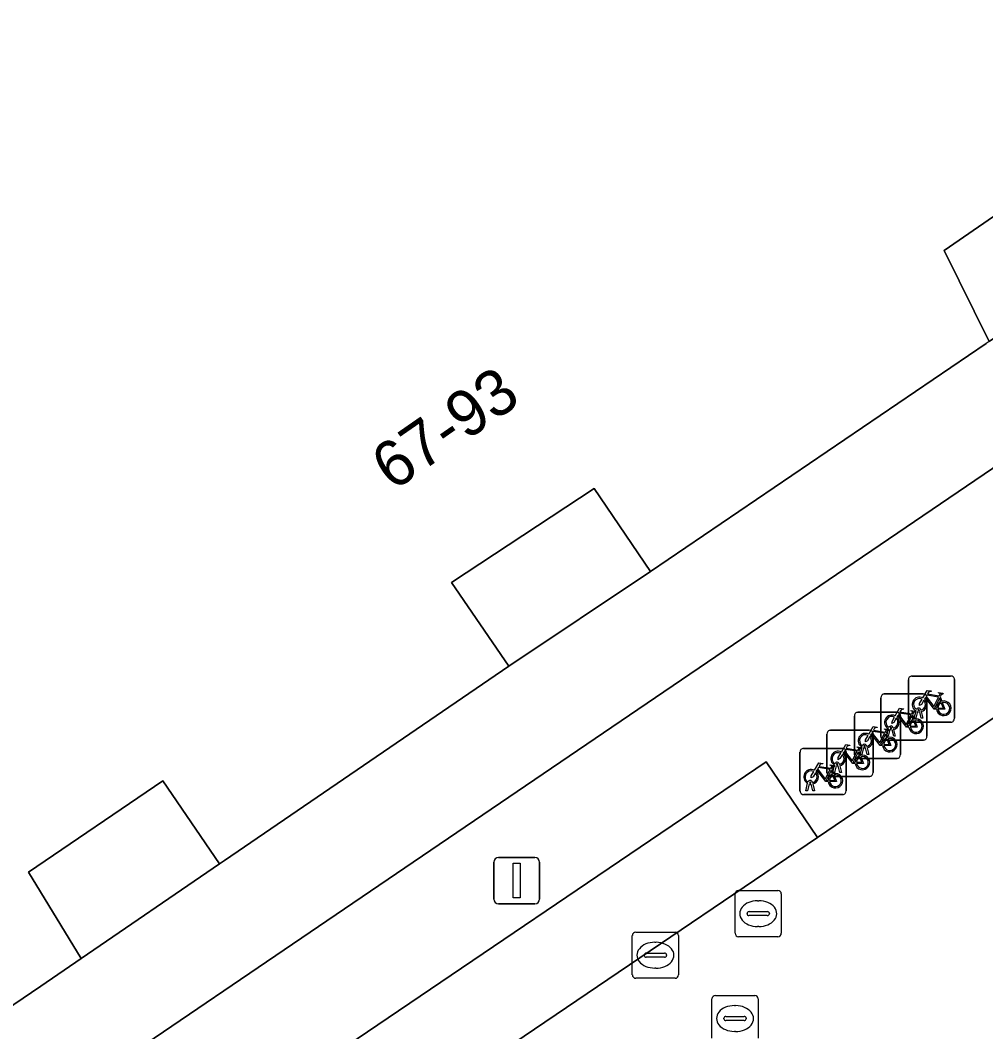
# Model space of a CAD drawing. Extents: x 160030 to 160839, y 385325 to 386450.
# Drawn here: x 160298.86 to 160319.79, y 386008.65 to 386030.57 of the extents above; entities that cross this region are included whole.
import ezdxf

# ---------------------------------------------------------------- set-up
doc = ezdxf.new("R2010")
doc.units = 0
for name, color, linetype in [('IMGEO_Fietsenrek', 7, 'Continuous'), ('IMGEO_Kolk', 7, 'Continuous'), ('IMGEO_Lichtmast', 7, 'Continuous'), ('IMGEO_Pand', 7, 'Continuous'), ('IMGEO_Pand_nummerreeks', 7, 'Continuous'), ('IMGEO_Parkeervlak_open', 7, 'Continuous'), ('IMGEO_Rijbaan_lokaal_open', 7, 'Continuous'), ('IMGEO_Rioolput', 7, 'Continuous'), ('IMGEO_Voetpad_open', 7, 'Continuous')]:
    doc.layers.add(name, color=color, linetype=linetype)

msp = doc.modelspace()

# ---------------------------------------------------------------- linework, layer by layer
at = {"layer": 'IMGEO_Fietsenrek'}
for p, q in [((160318.184, 386016.359), (160319.025, 386016.359)), ((160319.025, 386016.359), (160318.184, 386016.359)), ((160318.109, 386015.434), (160318.109, 386016.275)), ((160318.109, 386016.275), (160318.109, 386015.434)), ((160319.109, 386016.284), (160319.109, 386015.443)), ((160319.109, 386015.443), (160319.109, 386016.284)), ((160317.512, 386015.046), (160317.512, 386015.887)), ((160317.512, 386015.887), (160317.512, 386015.046)), ((160317.587, 386015.971), (160318.428, 386015.971)), ((160318.428, 386015.971), (160317.587, 386015.971)), ((160318.512, 386015.896), (160318.512, 386015.055)), ((160318.512, 386015.055), (160318.512, 386015.896)), ((160318.796, 386015.908), (160318.832, 386015.813)), ((160316.938, 386014.649), (160316.938, 386015.49)), ((160316.938, 386015.49), (160316.938, 386014.649)), ((160317.013, 386015.574), (160317.854, 386015.574)), ((160317.854, 386015.574), (160317.013, 386015.574)), ((160317.938, 386015.499), (160317.938, 386014.658)), ((160317.938, 386014.658), (160317.938, 386015.499)), ((160318.199, 386015.52), (160318.235, 386015.425)), ((160318.236, 386015.443), (160318.275, 386015.603)), ((160318.27, 386015.443), (160318.236, 386015.443)), ((160318.305, 386015.591), (160318.27, 386015.443)), ((160318.347, 386015.615), (160318.346, 386015.619)), ((160318.388, 386015.443), (160318.354, 386015.585)), ((160318.378, 386015.626), (160318.379, 386015.619)), ((160318.386, 386015.589), (160318.421, 386015.443)), ((160318.421, 386015.443), (160318.388, 386015.443)), ((160317.639, 386015.055), (160317.678, 386015.215)), ((160317.75, 386015.227), (160317.749, 386015.231)), ((160317.781, 386015.238), (160317.782, 386015.231)), ((160319.034, 386015.359), (160318.193, 386015.359)), ((160318.193, 386015.359), (160319.034, 386015.359)), ((160316.345, 386014.26), (160316.345, 386015.101)), ((160316.345, 386015.101), (160316.345, 386014.26)), ((160316.42, 386015.185), (160317.261, 386015.185)), ((160317.261, 386015.185), (160316.42, 386015.185)), ((160317.345, 386015.11), (160317.345, 386014.269)), ((160317.345, 386014.269), (160317.345, 386015.11)), ((160317.625, 386015.123), (160317.661, 386015.028)), ((160317.673, 386015.055), (160317.639, 386015.055)), ((160317.708, 386015.203), (160317.673, 386015.055)), ((160317.791, 386015.055), (160317.757, 386015.197)), ((160317.789, 386015.201), (160317.824, 386015.055)), ((160317.824, 386015.055), (160317.791, 386015.055)), ((160315.835, 386014.791), (160316.676, 386014.791)), ((160316.676, 386014.791), (160315.835, 386014.791)), ((160317.065, 386014.658), (160317.104, 386014.818)), ((160317.134, 386014.806), (160317.099, 386014.658)), ((160317.176, 386014.83), (160317.175, 386014.834)), ((160317.217, 386014.658), (160317.183, 386014.8)), ((160317.207, 386014.841), (160317.208, 386014.834)), ((160317.215, 386014.804), (160317.25, 386014.658)), ((160318.437, 386014.971), (160317.596, 386014.971)), ((160317.596, 386014.971), (160318.437, 386014.971)), ((160315.76, 386013.866), (160315.76, 386014.707)), ((160315.76, 386014.707), (160315.76, 386013.866)), ((160316.76, 386014.716), (160316.76, 386013.875)), ((160316.76, 386013.875), (160316.76, 386014.716)), ((160317.863, 386014.574), (160317.022, 386014.574)), ((160317.022, 386014.574), (160317.863, 386014.574)), ((160317.032, 386014.734), (160317.068, 386014.639)), ((160317.099, 386014.658), (160317.065, 386014.658)), ((160317.25, 386014.658), (160317.217, 386014.658)), ((160316.447, 386014.34), (160316.483, 386014.245)), ((160316.472, 386014.269), (160316.511, 386014.429)), ((160316.541, 386014.417), (160316.506, 386014.269)), ((160316.583, 386014.441), (160316.582, 386014.445)), ((160316.624, 386014.269), (160316.59, 386014.411)), ((160316.614, 386014.452), (160316.615, 386014.445)), ((160316.622, 386014.415), (160316.657, 386014.269)), ((160317.27, 386014.185), (160316.429, 386014.185)), ((160316.429, 386014.185), (160317.27, 386014.185)), ((160316.506, 386014.269), (160316.472, 386014.269)), ((160316.657, 386014.269), (160316.624, 386014.269)), ((160315.887, 386013.875), (160315.926, 386014.035)), ((160315.956, 386014.023), (160315.921, 386013.875)), ((160315.998, 386014.047), (160315.997, 386014.051)), ((160316.039, 386013.875), (160316.005, 386014.017)), ((160316.029, 386014.058), (160316.03, 386014.051)), ((160316.037, 386014.021), (160316.072, 386013.875)), ((160316.685, 386013.791), (160315.844, 386013.791)), ((160315.844, 386013.791), (160316.685, 386013.791)), ((160315.921, 386013.875), (160315.887, 386013.875)), ((160316.072, 386013.875), (160316.039, 386013.875))]:
    msp.add_line(p, q, dxfattribs=at)
for points in [[(160318.422, 386015.885), (160318.517, 386016.049), (160318.603, 386016.035), (160318.605, 386016.026), (160318.549, 386016.015), (160318.522, 386015.97), (160318.778, 386015.929)], [(160318.718, 386015.641), (160318.668, 386015.641), (160318.477, 386015.892), (160318.458, 386015.86)], [(160318.765, 386015.904), (160318.508, 386015.945), (160318.491, 386015.916), (160318.658, 386015.696), (160318.765, 386015.904)], [(160318.813, 386015.806), (160318.783, 386015.883), (160318.674, 386015.665), (160318.717, 386015.665)], [(160318.778, 386015.929), (160318.803, 386015.978), (160318.797, 386015.982), (160318.774, 386015.986), (160318.762, 386015.993), (160318.761, 386015.996), (160318.763, 386016.001), (160318.858, 386015.986), (160318.86, 386015.976), (160318.85, 386015.963), (160318.838, 386015.957), (160318.824, 386015.963), (160318.796, 386015.908)], [(160317.825, 386015.497), (160317.92, 386015.661), (160318.006, 386015.647), (160318.008, 386015.638), (160317.952, 386015.627), (160317.925, 386015.582), (160318.181, 386015.541)], [(160318.443, 386015.833), (160318.391, 386015.743), (160318.351, 386015.718), (160318.352, 386015.765), (160318.407, 386015.859)], [(160318.747, 386015.665), (160318.867, 386015.664), (160318.823, 386015.778)], [(160318.843, 386015.785), (160318.898, 386015.64), (160318.748, 386015.64)], [(160317.846, 386015.445), (160317.794, 386015.355), (160317.754, 386015.33), (160317.755, 386015.377), (160317.81, 386015.471)], [(160318.121, 386015.253), (160318.071, 386015.253), (160317.88, 386015.504), (160317.861, 386015.472)], [(160318.168, 386015.516), (160317.911, 386015.557), (160317.894, 386015.528), (160318.061, 386015.308), (160318.168, 386015.516)], [(160318.216, 386015.418), (160318.186, 386015.495), (160318.077, 386015.277), (160318.12, 386015.277)], [(160318.181, 386015.541), (160318.206, 386015.59), (160318.2, 386015.594), (160318.177, 386015.598), (160318.165, 386015.605), (160318.164, 386015.608), (160318.166, 386015.613), (160318.261, 386015.598), (160318.263, 386015.588), (160318.253, 386015.575), (160318.241, 386015.569), (160318.227, 386015.575), (160318.199, 386015.52)], [(160317.251, 386015.1), (160317.346, 386015.264), (160317.432, 386015.25), (160317.434, 386015.241), (160317.378, 386015.23), (160317.351, 386015.185), (160317.607, 386015.144)], [(160317.607, 386015.144), (160317.632, 386015.193), (160317.626, 386015.197), (160317.603, 386015.201), (160317.591, 386015.208), (160317.59, 386015.211), (160317.592, 386015.216), (160317.687, 386015.201), (160317.689, 386015.191), (160317.679, 386015.178), (160317.667, 386015.172), (160317.653, 386015.178), (160317.625, 386015.123)], [(160318.15, 386015.277), (160318.27, 386015.276), (160318.226, 386015.39)], [(160318.246, 386015.397), (160318.301, 386015.252), (160318.151, 386015.252)], [(160317.272, 386015.048), (160317.22, 386014.958), (160317.18, 386014.933), (160317.181, 386014.98), (160317.236, 386015.074)], [(160317.547, 386014.856), (160317.497, 386014.856), (160317.306, 386015.107), (160317.287, 386015.075)], [(160317.594, 386015.119), (160317.337, 386015.16), (160317.32, 386015.131), (160317.487, 386014.911), (160317.594, 386015.119)], [(160317.642, 386015.021), (160317.612, 386015.098), (160317.503, 386014.88), (160317.546, 386014.88)], [(160317.576, 386014.88), (160317.696, 386014.879), (160317.652, 386014.993)], [(160317.672, 386015), (160317.727, 386014.855), (160317.577, 386014.855)], [(160316.658, 386014.711), (160316.753, 386014.875), (160316.839, 386014.861), (160316.841, 386014.852), (160316.785, 386014.841), (160316.758, 386014.796), (160317.014, 386014.755)], [(160317.001, 386014.73), (160316.744, 386014.771), (160316.727, 386014.742), (160316.894, 386014.522), (160317.001, 386014.73)], [(160317.014, 386014.755), (160317.039, 386014.804), (160317.033, 386014.808), (160317.01, 386014.812), (160316.998, 386014.819), (160316.997, 386014.822), (160316.999, 386014.827), (160317.094, 386014.812), (160317.096, 386014.802), (160317.086, 386014.789), (160317.074, 386014.783), (160317.06, 386014.789), (160317.032, 386014.734)], [(160316.679, 386014.659), (160316.627, 386014.569), (160316.587, 386014.544), (160316.588, 386014.591), (160316.643, 386014.685)], [(160316.954, 386014.467), (160316.904, 386014.467), (160316.713, 386014.718), (160316.694, 386014.686)], [(160317.049, 386014.632), (160317.019, 386014.709), (160316.91, 386014.491), (160316.953, 386014.491)], [(160316.983, 386014.491), (160317.103, 386014.49), (160317.059, 386014.604)], [(160317.079, 386014.611), (160317.134, 386014.466), (160316.984, 386014.466)], [(160316.073, 386014.317), (160316.168, 386014.481), (160316.254, 386014.467), (160316.256, 386014.458), (160316.2, 386014.447), (160316.173, 386014.402), (160316.429, 386014.361)], [(160316.416, 386014.336), (160316.159, 386014.377), (160316.142, 386014.348), (160316.309, 386014.128), (160316.416, 386014.336)], [(160316.429, 386014.361), (160316.454, 386014.41), (160316.448, 386014.414), (160316.425, 386014.418), (160316.413, 386014.425), (160316.412, 386014.428), (160316.414, 386014.433), (160316.509, 386014.418), (160316.511, 386014.408), (160316.501, 386014.395), (160316.489, 386014.389), (160316.475, 386014.395), (160316.447, 386014.34)], [(160316.094, 386014.265), (160316.042, 386014.175), (160316.002, 386014.15), (160316.003, 386014.197), (160316.058, 386014.291)], [(160316.369, 386014.073), (160316.319, 386014.073), (160316.128, 386014.324), (160316.109, 386014.292)], [(160316.464, 386014.238), (160316.434, 386014.315), (160316.325, 386014.097), (160316.368, 386014.097)], [(160316.398, 386014.097), (160316.518, 386014.096), (160316.474, 386014.21)], [(160316.494, 386014.217), (160316.549, 386014.072), (160316.399, 386014.072)]]:
    msp.add_lwpolyline(points, dxfattribs=at)
for centre, radius, start, end in [((160318.187, 386016.281), 0.0779, 92.4484, 184.2845), ((160318.187, 386016.281), 0.0779, 92.4484, 184.2845), ((160319.031, 386016.281), 0.0779, 2.4484, 94.2845), ((160319.031, 386016.281), 0.0779, 2.4484, 94.2845), ((160317.59, 386015.893), 0.0779, 92.4484, 184.2845), ((160317.59, 386015.893), 0.0779, 92.4484, 184.2845), ((160318.349, 386015.744), 0.159, 62.6766, 242.1369), ((160318.349, 386015.744), 0.129, 63.3192, 238.903), ((160318.434, 386015.893), 0.0779, 2.4484, 94.2845), ((160318.434, 386015.893), 0.0779, 2.4484, 94.2845), ((160318.329, 386015.615), 0.0499, 12.8025, 158.6934), ((160318.349, 386015.744), 0.129, 283.6043, 43.4302), ((160318.349, 386015.744), 0.159, 283.5766, 46.6042), ((160318.876, 386015.66), 0.159, 113.3408, 178.3217), ((160318.876, 386015.66), 0.159, 187.0065, 105.7708), ((160318.876, 386015.66), 0.129, 113.923, 177.9556), ((160318.876, 386015.66), 0.129, 188.6715, 104.5883), ((160317.016, 386015.496), 0.0779, 92.4484, 184.2845), ((160317.016, 386015.496), 0.0779, 92.4484, 184.2845), ((160317.752, 386015.356), 0.159, 62.6766, 242.1369), ((160317.752, 386015.356), 0.129, 63.3192, 238.903), ((160317.752, 386015.356), 0.129, 283.6043, 43.4302), ((160317.752, 386015.356), 0.159, 283.5766, 46.6042), ((160317.86, 386015.496), 0.0779, 2.4484, 94.2845), ((160317.86, 386015.496), 0.0779, 2.4484, 94.2845), ((160318.187, 386015.437), 0.0779, 182.4484, 274.2845), ((160318.187, 386015.437), 0.0779, 182.4484, 274.2845), ((160318.279, 386015.272), 0.159, 187.0065, 105.7708), ((160318.349, 386015.744), 0.159, 253.9967, 271.7867), ((160318.329, 386015.615), 0.0174, 12.8025, 163.4502), ((160318.349, 386015.744), 0.129, 253.415, 269.0204), ((160319.031, 386015.437), 0.0779, 272.4484, 4.2845), ((160319.031, 386015.437), 0.0779, 272.4484, 4.2845), ((160317.732, 386015.227), 0.0499, 12.8025, 158.6934), ((160317.732, 386015.227), 0.0174, 12.8025, 163.4502), ((160317.752, 386015.356), 0.129, 253.415, 269.0204), ((160318.279, 386015.272), 0.159, 113.3408, 178.3217), ((160318.279, 386015.272), 0.129, 113.923, 177.9556), ((160318.279, 386015.272), 0.129, 188.6715, 104.5883), ((160316.423, 386015.107), 0.0779, 92.4484, 184.2845), ((160316.423, 386015.107), 0.0779, 92.4484, 184.2845), ((160317.178, 386014.959), 0.159, 62.6766, 242.1369), ((160317.178, 386014.959), 0.129, 63.3192, 238.903), ((160317.178, 386014.959), 0.129, 283.6043, 43.4302), ((160317.178, 386014.959), 0.159, 283.5766, 46.6042), ((160317.267, 386015.107), 0.0779, 2.4484, 94.2845), ((160317.267, 386015.107), 0.0779, 2.4484, 94.2845), ((160317.59, 386015.049), 0.0779, 182.4484, 274.2845), ((160317.59, 386015.049), 0.0779, 182.4484, 274.2845), ((160317.705, 386014.875), 0.159, 113.3408, 178.3217), ((160317.705, 386014.875), 0.159, 187.0065, 105.7708), ((160317.705, 386014.875), 0.129, 113.923, 177.9556), ((160317.705, 386014.875), 0.129, 188.6715, 104.5883), ((160317.752, 386015.356), 0.159, 253.9967, 271.7867), ((160318.434, 386015.049), 0.0779, 272.4484, 4.2845), ((160318.434, 386015.049), 0.0779, 272.4484, 4.2845), ((160315.838, 386014.713), 0.0779, 92.4484, 184.2845), ((160315.838, 386014.713), 0.0779, 92.4484, 184.2845), ((160316.682, 386014.713), 0.0779, 2.4484, 94.2845), ((160316.682, 386014.713), 0.0779, 2.4484, 94.2845), ((160317.158, 386014.83), 0.0499, 12.8025, 158.6934), ((160317.178, 386014.959), 0.159, 253.9967, 271.7867), ((160317.158, 386014.83), 0.0174, 12.8025, 163.4502), ((160317.178, 386014.959), 0.129, 253.415, 269.0204), ((160316.585, 386014.57), 0.159, 62.6766, 242.1369), ((160316.585, 386014.57), 0.129, 63.3192, 238.903), ((160316.585, 386014.57), 0.129, 283.6043, 43.4302), ((160316.585, 386014.57), 0.159, 283.5766, 46.6042), ((160317.016, 386014.652), 0.0779, 182.4484, 274.2845), ((160317.016, 386014.652), 0.0779, 182.4484, 274.2845), ((160317.112, 386014.486), 0.159, 113.3408, 178.3217), ((160317.112, 386014.486), 0.159, 187.0065, 105.7708), ((160317.112, 386014.486), 0.129, 113.923, 177.9556), ((160317.112, 386014.486), 0.129, 188.6715, 104.5883), ((160317.86, 386014.652), 0.0779, 272.4484, 4.2845), ((160317.86, 386014.652), 0.0779, 272.4484, 4.2845), ((160316, 386014.176), 0.159, 62.6766, 242.1369), ((160316.565, 386014.441), 0.0499, 12.8025, 158.6934), ((160316.585, 386014.57), 0.159, 253.9967, 271.7867), ((160316.565, 386014.441), 0.0174, 12.8025, 163.4502), ((160316.585, 386014.57), 0.129, 253.415, 269.0204), ((160316, 386014.176), 0.129, 63.3192, 238.903), ((160316, 386014.176), 0.129, 283.6043, 43.4302), ((160316, 386014.176), 0.159, 283.5766, 46.6042), ((160316.423, 386014.263), 0.0779, 182.4484, 274.2845), ((160316.423, 386014.263), 0.0779, 182.4484, 274.2845), ((160316.527, 386014.092), 0.159, 113.3408, 178.3217), ((160316.527, 386014.092), 0.159, 187.0065, 105.7708), ((160316.527, 386014.092), 0.129, 113.923, 177.9556), ((160316.527, 386014.092), 0.129, 188.6715, 104.5883), ((160317.267, 386014.263), 0.0779, 272.4484, 4.2845), ((160317.267, 386014.263), 0.0779, 272.4484, 4.2845), ((160315.98, 386014.047), 0.0499, 12.8025, 158.6934), ((160316, 386014.176), 0.159, 253.9967, 271.7867), ((160315.98, 386014.047), 0.0174, 12.8025, 163.4502), ((160316, 386014.176), 0.129, 253.415, 269.0204), ((160315.838, 386013.869), 0.0779, 182.4484, 274.2845), ((160315.838, 386013.869), 0.0779, 182.4484, 274.2845), ((160316.682, 386013.869), 0.0779, 272.4484, 4.2845), ((160316.682, 386013.869), 0.0779, 272.4484, 4.2845)]:
    msp.add_arc(centre, radius, start, end, dxfattribs=at)
at = {"layer": 'IMGEO_Kolk'}
for p, q in [((160312.126, 386009.884), (160312.126, 386010.736)), ((160312.201, 386010.81), (160313.053, 386010.81)), ((160313.127, 386010.736), (160313.127, 386009.884)), ((160312.614, 386010.59), (160312.639, 386010.59)), ((160312.385, 386010.304), (160312.385, 386010.316)), ((160312.823, 386010.267), (160312.425, 386010.267)), ((160312.428, 386010.353), (160312.826, 386010.353)), ((160312.869, 386010.316), (160312.869, 386010.304)), ((160312.637, 386010.03), (160312.612, 386010.03)), ((160313.053, 386009.81), (160312.201, 386009.81))]:
    msp.add_line(p, q, dxfattribs=at)
for points in [[(160312.126, 386009.884), (160312.126, 386010.736)], [(160312.201, 386010.81), (160313.053, 386010.81)], [(160313.127, 386010.736), (160313.127, 386009.884)], [(160313.053, 386009.81), (160312.201, 386009.81)]]:
    msp.add_lwpolyline(points, dxfattribs=at)
for centre, radius, start, end in [((160312.203, 386010.734), 0.0765, 91.552, 178.448), ((160312.203, 386010.734), 0.0765, 91.552, 178.448), ((160313.051, 386010.734), 0.0765, 1.552, 88.448), ((160313.051, 386010.734), 0.0765, 1.552, 88.448), ((160312.425, 386010.313), 0.0403, 85.8775, 175.7526), ((160312.422, 386010.303), 0.0366, 178.938, 274.7102), ((160312.826, 386010.31), 0.043, 264.8664, 352.4533), ((160312.83, 386010.315), 0.0386, 1.7309, 96.639), ((160312.203, 386009.886), 0.0765, 181.552, 268.448), ((160312.203, 386009.886), 0.0765, 181.552, 268.448), ((160313.051, 386009.886), 0.0765, 271.552, 358.448), ((160313.051, 386009.886), 0.0765, 271.552, 358.448)]:
    msp.add_arc(centre, radius, start, end, dxfattribs=at)
for centre, major_axis, ratio, start_param, end_param in [((160312.613, 386010.31), (-0.387, 0.002), 0.722429, 4.712389, 7.853982), ((160312.638, 386010.31), (-0.39, 0.002), 0.717154, 1.570796, 4.712389)]:
    msp.add_ellipse(centre, major_axis=major_axis, ratio=ratio, start_param=start_param, end_param=end_param, dxfattribs=at)
at = {"layer": 'IMGEO_Lichtmast'}
for p, q in [((160309.225, 386012.426), (160310.015, 386012.426)), ((160310.015, 386012.426), (160309.225, 386012.426)), ((160309.125, 386011.526), (160309.125, 386012.326)), ((160309.125, 386012.326), (160309.125, 386011.526)), ((160310.115, 386012.326), (160310.115, 386011.526)), ((160310.115, 386011.526), (160310.115, 386012.326)), ((160310.015, 386011.426), (160309.225, 386011.426)), ((160309.225, 386011.426), (160310.015, 386011.426))]:
    msp.add_line(p, q, dxfattribs=at)
msp.add_lwpolyline([(160309.545, 386012.301), (160309.695, 386012.301), (160309.695, 386011.551), (160309.545, 386011.551), (160309.545, 386012.301)], dxfattribs=at)
for centre, start, end in [((160309.225, 386012.326), 90, 180), ((160309.225, 386012.326), 90, 180), ((160310.015, 386012.326), 0, 90), ((160310.015, 386012.326), 360, 90), ((160309.225, 386011.526), 180, 270), ((160309.225, 386011.526), 180, 270), ((160310.015, 386011.526), 270, 0), ((160310.015, 386011.526), 270, 0)]:
    msp.add_arc(centre, 0.1, start, end, dxfattribs=at)
at = {"layer": 'IMGEO_Pand'}
for points in [[(160319.86, 386023.609), (160318.884, 386025.58), (160320.375, 386026.606)], [(160292.906, 386005.297), (160299.306, 386009.642), (160300.183, 386010.237), (160299.037, 386012.108), (160301.951, 386014.092), (160303.18, 386012.291), (160303.287, 386012.365), (160309.45, 386016.571), (160308.21, 386018.385), (160311.298, 386020.426), (160312.523, 386018.623), (160319.794, 386023.564)]]:
    msp.add_lwpolyline(points, dxfattribs=at)
at = {"layer": 'IMGEO_Parkeervlak_open'}
msp.add_lwpolyline([(160316.138, 386012.864), (160315.025, 386014.503), (160305.018, 386007.729), (160306.155, 386006.102)], close=True, dxfattribs=at)
at = {"layer": 'IMGEO_Rijbaan_lokaal_open'}
msp.add_lwpolyline([(160342.542, 386030.224), (160342.374, 386030.107), (160336.508, 386026.434), (160326.919, 386020.186), (160321.966, 386016.821), (160316.138, 386012.864), (160306.155, 386006.102), (160295.447, 385998.822), (160285.522, 385992.092), (160280.876, 385988.938)], dxfattribs=at)
at = {"layer": 'IMGEO_Rioolput'}
for p, q in [((160314.429, 386011.711), (160315.281, 386011.711)), ((160314.354, 386010.785), (160314.354, 386011.637)), ((160314.842, 386011.491), (160314.867, 386011.491)), ((160315.355, 386011.637), (160315.355, 386010.785)), ((160314.613, 386011.205), (160314.613, 386011.217)), ((160315.051, 386011.168), (160314.653, 386011.168)), ((160314.656, 386011.254), (160315.054, 386011.254)), ((160315.097, 386011.217), (160315.097, 386011.205)), ((160314.865, 386010.931), (160314.84, 386010.931)), ((160315.281, 386010.711), (160314.429, 386010.711)), ((160313.852, 386008.512), (160313.852, 386009.364)), ((160313.927, 386009.438), (160314.779, 386009.438)), ((160314.853, 386009.364), (160314.853, 386008.512)), ((160314.34, 386009.218), (160314.365, 386009.218)), ((160314.111, 386008.932), (160314.111, 386008.944)), ((160314.549, 386008.895), (160314.151, 386008.895)), ((160314.154, 386008.981), (160314.552, 386008.981)), ((160314.595, 386008.944), (160314.595, 386008.932)), ((160314.363, 386008.658), (160314.338, 386008.658))]:
    msp.add_line(p, q, dxfattribs=at)
for points in [[(160314.429, 386011.711), (160315.281, 386011.711)], [(160314.354, 386010.785), (160314.354, 386011.637)], [(160315.355, 386011.637), (160315.355, 386010.785)], [(160315.281, 386010.711), (160314.429, 386010.711)], [(160313.852, 386008.512), (160313.852, 386009.364)], [(160313.927, 386009.438), (160314.779, 386009.438)], [(160314.853, 386009.364), (160314.853, 386008.512)]]:
    msp.add_lwpolyline(points, dxfattribs=at)
for centre, radius, start, end in [((160314.431, 386011.635), 0.0765, 91.552, 178.448), ((160314.431, 386011.635), 0.0765, 91.552, 178.448), ((160315.279, 386011.635), 0.0765, 1.552, 88.448), ((160315.279, 386011.635), 0.0765, 1.552, 88.448), ((160314.653, 386011.214), 0.0403, 85.8775, 175.7526), ((160314.65, 386011.204), 0.0366, 178.938, 274.7102), ((160315.054, 386011.211), 0.043, 264.8664, 352.4533), ((160315.058, 386011.216), 0.0386, 1.7309, 96.639), ((160314.431, 386010.787), 0.0765, 181.552, 268.448), ((160314.431, 386010.787), 0.0765, 181.552, 268.448), ((160315.279, 386010.787), 0.0765, 271.552, 358.448), ((160315.279, 386010.787), 0.0765, 271.552, 358.448), ((160313.929, 386009.362), 0.0765, 91.552, 178.448), ((160313.929, 386009.362), 0.0765, 91.552, 178.448), ((160314.777, 386009.362), 0.0765, 1.552, 88.448), ((160314.777, 386009.362), 0.0765, 1.552, 88.448), ((160314.151, 386008.941), 0.0403, 85.8775, 175.7526), ((160314.148, 386008.931), 0.0366, 178.938, 274.7102), ((160314.552, 386008.938), 0.043, 264.8664, 352.4533), ((160314.556, 386008.943), 0.0386, 1.7309, 96.639)]:
    msp.add_arc(centre, radius, start, end, dxfattribs=at)
for centre, major_axis, ratio, start_param, end_param in [((160314.841, 386011.211), (-0.387, 0.002), 0.722429, 4.712389, 7.853982), ((160314.866, 386011.211), (-0.39, 0.002), 0.717154, 1.570796, 4.712389), ((160314.339, 386008.938), (-0.387, 0.002), 0.722429, 4.712389, 7.853982), ((160314.364, 386008.938), (-0.39, 0.002), 0.717154, 1.570796, 4.712389)]:
    msp.add_ellipse(centre, major_axis=major_axis, ratio=ratio, start_param=start_param, end_param=end_param, dxfattribs=at)
at = {"layer": 'IMGEO_Voetpad_open'}
for points in [[(160345.233, 386040.526), (160343.316, 386039.594), (160344.638, 386037.648), (160289.221, 386000), (160275.764, 385990.858), (160274.499, 385992.721), (160272.127, 385991.391), (160272.708, 385990.505)], [(160289.221, 386000), (160344.638, 386037.648), (160343.316, 386039.594), (160342.054, 386038.664), (160331.231, 386031.313), (160323.443, 386026.038), (160321.617, 386024.801), (160319.86, 386023.609), (160319.794, 386023.564), (160312.523, 386018.623), (160309.45, 386016.571), (160303.287, 386012.365), (160303.18, 386012.291), (160300.183, 386010.237), (160299.306, 386009.642), (160292.906, 386005.297)], [(160315.025, 386014.503), (160316.138, 386012.864), (160321.966, 386016.821), (160320.852, 386018.476), (160325.737, 386021.773), (160334.72, 386027.657), (160341.308, 386031.767), (160342.374, 386030.107), (160342.542, 386030.224)], [(160280.876, 385988.938), (160285.522, 385992.092), (160284.414, 385993.732), (160294.292, 386000.458), (160295.447, 385998.822), (160306.155, 386006.102), (160305.018, 386007.729), (160315.025, 386014.503)]]:
    msp.add_lwpolyline(points, dxfattribs=at)
for points in [[(160320.375, 386026.606), (160318.884, 386025.58), (160319.86, 386023.609), (160321.617, 386024.801)], [(160311.298, 386020.426), (160308.21, 386018.385), (160309.45, 386016.571), (160312.523, 386018.623)], [(160303.18, 386012.291), (160301.951, 386014.092), (160299.037, 386012.108), (160300.183, 386010.237)]]:
    msp.add_lwpolyline(points, close=True, dxfattribs=at)

# ---------------------------------------------------------------- texts
at = {"layer": 'IMGEO_Pand_nummerreeks'}
msp.add_text('67-93', height=1, rotation=34.7384, dxfattribs=at).set_placement((160306.939, 386020.35))

doc.saveas('drawing.dxf')
